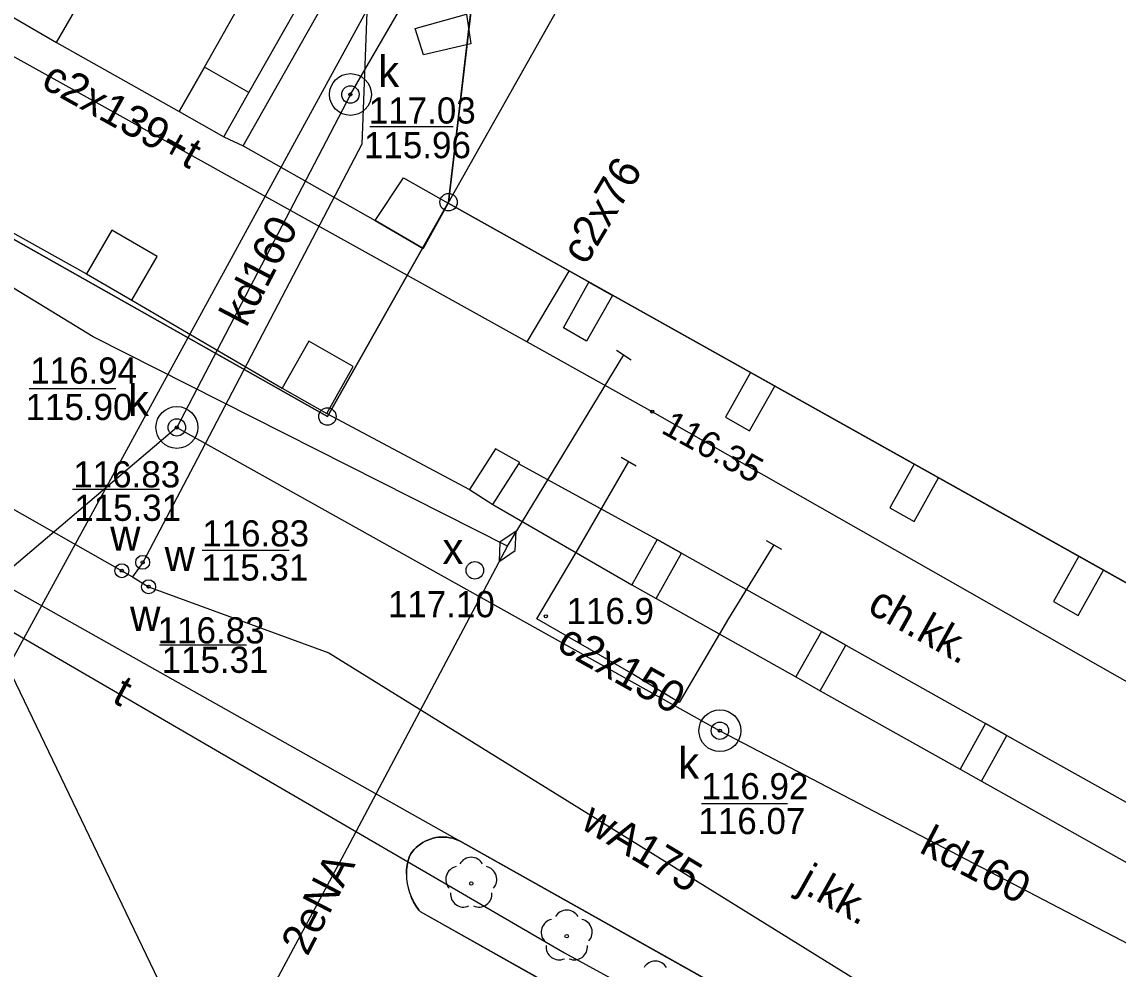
# Model space of a CAD drawing. Extents: x 6434771 to 6436222, y 5663454 to 5664782.
# Drawn here: x 6435350.66 to 6435382.1, y 5664049.01 to 5664076.18 of the extents above; entities that cross this region are included whole.
import ezdxf

# ---------------------------------------------------------------- set-up
doc = ezdxf.new("R2010")
doc.units = 0
for name, color, linetype in [('Warstwa 1', 7, 'Continuous'), ('Warstwa 10', 7, 'Continuous'), ('Warstwa 11', 7, 'Continuous'), ('Warstwa 12', 7, 'Continuous'), ('Warstwa 13', 7, 'Continuous'), ('Warstwa 14', 7, 'Continuous'), ('Warstwa 15', 7, 'Continuous'), ('Warstwa 19', 7, 'Continuous'), ('Warstwa 20', 7, 'Continuous'), ('Warstwa 4', 7, 'Continuous'), ('Warstwa 5', 7, 'Continuous'), ('Warstwa 6', 7, 'Continuous'), ('Warstwa 7', 7, 'Continuous'), ('Warstwa 8', 7, 'Continuous'), ('Warstwa 9', 7, 'Continuous')]:
    doc.layers.add(name, color=color, linetype=linetype)

msp = doc.modelspace()

# ---------------------------------------------------------------- linework, layer by layer
at = {"layer": 'Warstwa 1'}
for p, q in [((6435337.33, 5664077.34), (6435359.421, 5664064.863)), ((6435337.33, 5664077.34), (6435359.421, 5664064.863)), ((6435362.895, 5664071.011), (6435363.609, 5664077.113)), ((6435362.895, 5664071.011), (6435363.609, 5664077.113)), ((6435359.421, 5664064.863), (6435362.895, 5664071.011)), ((6435359.421, 5664064.863), (6435362.895, 5664071.011))]:
    msp.add_line(p, q, dxfattribs=at)
for points in [[(6435394.97, 5664053.023), (6435362.88, 5664070.98), (6435376.59, 5664095.28), (6435408.677, 5664077.313), (6435406.028, 5664072.701), (6435401.224, 5664064.098)], [(6435350.366, 5664076.336), (6435351.645, 5664075.596), (6435352.382, 5664076.872), (6435351.106, 5664077.61)], [(6435363.41, 5664076.405), (6435363.53, 5664075.554), (6435362.176, 5664075.24), (6435361.94, 5664075.995)], [(6435355.17, 5664073.609), (6435356.446, 5664072.885), (6435357.169, 5664074.156), (6435355.891, 5664074.88)], [(6435362.88, 5664070.98), (6435362.164, 5664069.679), (6435360.794, 5664070.487), (6435361.598, 5664071.706)], [(6435353.235, 5664070.208), (6435352.509, 5664068.954), (6435353.81, 5664068.201), (6435354.536, 5664069.455)], [(6435358.886, 5664067.02), (6435358.125, 5664065.676), (6435359.402, 5664064.953), (6435360.163, 5664066.297)], [(6435364.24, 5664063.935), (6435363.495, 5664062.766), (6435364.17, 5664062.336), (6435364.915, 5664063.505), (6435364.939, 5664063.543)], [(6435368.881, 5664061.336), (6435368.152, 5664060.038), (6435368.85, 5664059.646), (6435369.579, 5664060.943)], [(6435373.594, 5664058.697), (6435372.856, 5664057.392), (6435373.554, 5664056.997), (6435374.291, 5664058.302)], [(6435378.301, 5664056.055), (6435377.571, 5664054.747), (6435378.181, 5664054.406), (6435378.91, 5664055.714)]]:
    msp.add_lwpolyline(points, close=True, dxfattribs=at)
for points in [[(6435367.601, 5664068.338), (6435366.85, 5664067.023), (6435366.192, 5664067.411), (6435366.92, 5664068.719), (6435367.601, 5664068.338)], [(6435372.258, 5664065.732), (6435371.562, 5664066.122), (6435370.841, 5664064.847), (6435371.534, 5664064.455), (6435372.258, 5664065.732)], [(6435376.952, 5664063.105), (6435376.257, 5664063.494), (6435375.556, 5664062.239), (6435376.251, 5664061.851), (6435376.952, 5664063.105)], [(6435381.683, 5664060.458), (6435380.977, 5664060.853), (6435380.251, 5664059.555), (6435380.959, 5664059.16), (6435381.683, 5664060.458)]]:
    msp.add_lwpolyline(points, dxfattribs=at)
at = {"layer": 'Warstwa 10'}
for centre in [(6435362.895, 5664071.011), (6435359.421, 5664064.863)]:
    msp.add_circle(centre, 0.25, dxfattribs=at)
at = {"layer": 'Warstwa 11'}
for centre in [(6435363.546, 5664051.469), (6435366.286, 5664049.956)]:
    msp.add_circle(centre, 0.05, dxfattribs=at)
for centre, start, end in [((6435363.546, 5664051.844), 30.1471, 149.8529), ((6435363.189, 5664051.585), 102.1471, 221.8529), ((6435363.903, 5664051.585), 318.1471, 77.8529), ((6435363.326, 5664051.166), 174.1471, 293.8529), ((6435363.766, 5664051.166), 246.1471, 5.8529), ((6435366.286, 5664050.331), 30.1471, 149.8529), ((6435365.929, 5664050.072), 102.1471, 221.8529), ((6435366.643, 5664050.072), 318.1471, 77.8529), ((6435366.066, 5664049.653), 174.1471, 293.8529), ((6435366.506, 5664049.653), 246.1471, 5.8529), ((6435368.827, 5664048.865), 30.1471, 149.8529)]:
    msp.add_arc(centre, 0.375, start, end, dxfattribs=at)
at = {"layer": 'Warstwa 12'}
for points in [[(6435364.59, 5664061.14), (6435352.7, 5664067.15), (6435338.38, 5664075.89), (6435349.33, 5664096.43), (6435372.94, 5664137.52), (6435389.39, 5664128.34), (6435391.31, 5664125.38), (6435397.37, 5664121.437)], [(6435391.44, 5664128.52), (6435391.04, 5664127.74), (6435386.76, 5664120.11), (6435373.37, 5664095.92), (6435364.25, 5664079.26), (6435361.64, 5664078.29), (6435360.56, 5664076.71), (6435360.41, 5664072.68), (6435355.59, 5664063.46), (6435354.12, 5664060.68), (6435353.83, 5664060.26)], [(6435347.256, 5664076.95), (6435365.146, 5664067.001), (6435368.743, 5664065.001), (6435391.727, 5664051.923), (6435397.419, 5664048.744), (6435397.637, 5664048.616), (6435397.856, 5664048.498), (6435400.264, 5664047.129), (6435421.814, 5664034.954), (6435415.384, 5664024.038)], [(6435365.146, 5664067.001), (6435366.354, 5664069.036)], [(6435300.942, 5664004.189), (6435304.011, 5664009.98), (6435304.205, 5664010.301), (6435304.49, 5664010.572), (6435305.124, 5664011.694), (6435308.832, 5664018.648), (6435311.845, 5664024.247), (6435313.978, 5664028.279), (6435315.973, 5664031.948), (6435319.103, 5664037.735), (6435321.271, 5664041.831), (6435323.211, 5664045.345), (6435325.149, 5664048.962), (6435327.394, 5664053.139), (6435330.275, 5664058.547), (6435335.238, 5664067.489), (6435366.224, 5664049.474), (6435370.798, 5664046.974), (6435372.707, 5664045.907), (6435376.757, 5664043.653), (6435379.577, 5664042.043), (6435383.638, 5664039.875)], [(6435364.59, 5664061.14), (6435367.922, 5664066.63)], [(6435336.445, 5664045.52), (6435337.954, 5664048.672), (6435340.469, 5664052.431), (6435346.4, 5664064.48), (6435353.52, 5664060.44), (6435353.83, 5664060.26)], [(6435372.228, 5664061.185), (6435370.93, 5664059.072), (6435369.512, 5664056.656), (6435368.133, 5664057.501), (6435365.428, 5664059.057), (6435366.627, 5664061.075), (6435368.063, 5664063.575)], [(6435354.869, 5664042.694), (6435356.162, 5664045.242), (6435357.82, 5664048.426), (6435359.909, 5664052.326), (6435364.59, 5664061.14)], [(6435353.83, 5664060.26), (6435354.29, 5664059.98), (6435359.46, 5664058.08), (6435376.076, 5664047.791), (6435397.68, 5664035.57)]]:
    msp.add_lwpolyline(points, dxfattribs=at)
at = {"layer": 'Warstwa 13'}
msp.add_circle((6435365.687, 5664059.134), 0.045, dxfattribs=at)
at = {"layer": 'Warstwa 14'}
for p, q in [((6435363.032, 5664073.171), (6435360.64, 5664073.171)), ((6435353.352, 5664065.66), (6435350.86, 5664065.66)), ((6435354.606, 5664062.768), (6435352.11, 5664062.768)), ((6435358.321, 5664061.021), (6435355.825, 5664061.021)), ((6435357.094, 5664058.308), (6435354.598, 5664058.308)), ((6435370.156, 5664053.758), (6435372.618, 5664053.758))]:
    msp.add_line(p, q, dxfattribs=at)
for centre in [(6435360.08, 5664074.1), (6435368.737, 5664065.004), (6435355.1, 5664064.55), (6435354.12, 5664060.68), (6435353.52, 5664060.44), (6435354.29, 5664059.98), (6435370.68, 5664055.85)]:
    msp.add_circle(centre, 0.045, dxfattribs=at)
at = {"layer": 'Warstwa 15'}
for centre in [(6435360.08, 5664074.1), (6435355.1, 5664064.55), (6435370.68, 5664055.85)]:
    msp.add_circle(centre, 0.6, dxfattribs=at)
at = {"layer": 'Warstwa 19'}
msp.add_lwpolyline([(6435364.832, 5664061.577), (6435364.371, 5664061.261), (6435364.348, 5664060.703), (6435364.809, 5664061.019)], close=True, dxfattribs=at)
at = {"layer": 'Warstwa 20'}
for p, q in [((6435367.714, 5664066.769), (6435368.13, 5664066.491)), ((6435367.846, 5664063.698), (6435368.28, 5664063.452)), ((6435372.012, 5664061.311), (6435372.444, 5664061.059))]:
    msp.add_line(p, q, dxfattribs=at)
at = {"layer": 'Warstwa 4'}
for centre, radius in [((6435360.08, 5664074.1), 0.25), ((6435355.1, 5664064.55), 0.25), ((6435353.52, 5664060.44), 0.2), ((6435354.12, 5664060.68), 0.2), ((6435363.65, 5664060.45), 0.25), ((6435354.29, 5664059.98), 0.2), ((6435370.68, 5664055.85), 0.25)]:
    msp.add_circle(centre, radius, dxfattribs=at)
at = {"layer": 'Warstwa 5'}
for p, q in [((6435357, 5664072.63), (6435384.666, 5664121.523)), ((6435357.169, 5664074.156), (6435359.675, 5664078.579)), ((6435356.446, 5664072.885), (6435357.169, 5664074.156)), ((6435356.446, 5664072.885), (6435357, 5664072.63))]:
    msp.add_line(p, q, dxfattribs=at)
at = {"layer": 'Warstwa 6'}
for points in [[(6435350.11, 5664128.65), (6435358.36, 5664122.94), (6435360.1, 5664121), (6435360.91, 5664119.36), (6435360.69, 5664117.2), (6435341.9, 5664083.04), (6435340.99, 5664083.52), (6435337.33, 5664077.34), (6435359.421, 5664064.863), (6435362.895, 5664071.011), (6435363.609, 5664077.113), (6435387.426, 5664119.857)], [(6435387.426, 5664119.857), (6435363.609, 5664077.113), (6435362.895, 5664071.011), (6435359.421, 5664064.863), (6435337.33, 5664077.34), (6435307.31, 5664022.93), (6435223.26, 5664070.16)], [(6435364.17, 5664062.336), (6435368.152, 5664060.038), (6435368.85, 5664059.646), (6435372.856, 5664057.392), (6435373.554, 5664056.997), (6435377.571, 5664054.747), (6435378.181, 5664054.406), (6435382.279, 5664052.109), (6435382.889, 5664051.768), (6435387.018, 5664049.414)], [(6435363.23, 5664052.68), (6435363.158, 5664052.714), (6435363.083, 5664052.742), (6435363.006, 5664052.765), (6435362.928, 5664052.782), (6435362.849, 5664052.794), (6435362.77, 5664052.8), (6435362.69, 5664052.8), (6435362.61, 5664052.794), (6435362.531, 5664052.783), (6435362.453, 5664052.766), (6435362.377, 5664052.743), (6435362.302, 5664052.715), (6435362.229, 5664052.682), (6435362.159, 5664052.643), (6435362.092, 5664052.6), (6435362.028, 5664052.552), (6435361.968, 5664052.499), (6435361.912, 5664052.443), (6435361.86, 5664052.382), (6435361.813, 5664052.318), (6435361.77, 5664052.25)], [(6435410.87, 5664025.95), (6435363.23, 5664052.68)], [(6435361.77, 5664052.25), (6435361.734, 5664052.124), (6435361.707, 5664051.995), (6435361.692, 5664051.864), (6435361.687, 5664051.732), (6435361.692, 5664051.6), (6435361.709, 5664051.469), (6435361.736, 5664051.34), (6435361.773, 5664051.214), (6435361.82, 5664051.09)], [(6435362.08, 5664050.66), (6435362.045, 5664050.704), (6435362.012, 5664050.749), (6435361.98, 5664050.795), (6435361.949, 5664050.842), (6435361.92, 5664050.89), (6435361.893, 5664050.939), (6435361.867, 5664050.988), (6435361.843, 5664051.039), (6435361.82, 5664051.09)], [(6435362.08, 5664050.66), (6435409.77, 5664023.9)]]:
    msp.add_lwpolyline(points, dxfattribs=at)
for centre in [(6435360.08, 5664074.1), (6435355.1, 5664064.55), (6435354.12, 5664060.68), (6435353.52, 5664060.44), (6435354.29, 5664059.98), (6435370.68, 5664055.85)]:
    msp.add_circle(centre, 0.045, dxfattribs=at)
at = {"layer": 'Warstwa 7'}
for points in [[(6435364.914, 5664014.555), (6435357.033, 5664043.581), (6435350.263, 5664057.673), (6435362.566, 5664080.216), (6435376.437, 5664104.279), (6435385.959, 5664105.164), (6435404.244, 5664118.774), (6435419.072, 5664130.076), (6435424.534, 5664126.949), (6435442.088, 5664117.237), (6435456.234, 5664108.526), (6435461.909, 5664105.538), (6435468.455, 5664101.919), (6435471.349, 5664107.174)], [(6435360.08, 5664074.1), (6435375.27, 5664100.25), (6435381.179, 5664097.464), (6435385.499, 5664104.38), (6435404.392, 5664118.612), (6435419.007, 5664129.726), (6435424.192, 5664126.774), (6435441.773, 5664116.841), (6435456.161, 5664108.277), (6435461.837, 5664105.409), (6435468.412, 5664101.629), (6435471.518, 5664107.072)], [(6435360.08, 5664074.1), (6435355.1, 5664064.55)], [(6435355.1, 5664064.55), (6435342.486, 5664053.827)], [(6435355.1, 5664064.55), (6435370.68, 5664055.85), (6435389.25, 5664046.16), (6435393.01, 5664051.92), (6435393.26, 5664051.76), (6435395.3, 5664050.57)]]:
    msp.add_lwpolyline(points, dxfattribs=at)
at = {"layer": 'Warstwa 8'}
for p, q in [((6435349.023, 5664070.899), (6435352.509, 5664068.954)), ((6435352.509, 5664068.954), (6435353.81, 5664068.201)), ((6435353.81, 5664068.201), (6435358.125, 5664065.676)), ((6435358.125, 5664065.676), (6435359.402, 5664064.953)), ((6435359.402, 5664064.953), (6435363.495, 5664062.766)), ((6435344.755, 5664063.075), (6435363.23, 5664052.68)), ((6435344.755, 5664063.075), (6435363.23, 5664052.68)), ((6435363.495, 5664062.766), (6435364.17, 5664062.336)), ((6435364.17, 5664062.336), (6435368.152, 5664060.038)), ((6435368.152, 5664060.038), (6435368.85, 5664059.646)), ((6435368.85, 5664059.646), (6435372.856, 5664057.392)), ((6435372.856, 5664057.392), (6435373.554, 5664056.997)), ((6435373.554, 5664056.997), (6435377.571, 5664054.747)), ((6435377.571, 5664054.747), (6435378.181, 5664054.406)), ((6435378.181, 5664054.406), (6435382.279, 5664052.109)), ((6435362.377, 5664052.743), (6435362.453, 5664052.766)), ((6435362.453, 5664052.766), (6435362.531, 5664052.783)), ((6435362.531, 5664052.783), (6435362.61, 5664052.794)), ((6435362.61, 5664052.794), (6435362.69, 5664052.8)), ((6435362.69, 5664052.8), (6435362.77, 5664052.8)), ((6435362.77, 5664052.8), (6435362.849, 5664052.794)), ((6435362.849, 5664052.794), (6435362.928, 5664052.782)), ((6435362.928, 5664052.782), (6435363.006, 5664052.765)), ((6435363.006, 5664052.765), (6435363.083, 5664052.742)), ((6435361.912, 5664052.443), (6435361.968, 5664052.499)), ((6435361.968, 5664052.499), (6435362.028, 5664052.552)), ((6435362.028, 5664052.552), (6435362.092, 5664052.6)), ((6435362.092, 5664052.6), (6435362.159, 5664052.643)), ((6435362.159, 5664052.643), (6435362.229, 5664052.682)), ((6435362.229, 5664052.682), (6435362.302, 5664052.715)), ((6435362.302, 5664052.715), (6435362.377, 5664052.743)), ((6435363.083, 5664052.742), (6435363.158, 5664052.714)), ((6435363.158, 5664052.714), (6435363.23, 5664052.68)), ((6435363.23, 5664052.68), (6435410.87, 5664025.95)), ((6435361.734, 5664052.124), (6435361.77, 5664052.25)), ((6435361.77, 5664052.25), (6435361.813, 5664052.318)), ((6435361.813, 5664052.318), (6435361.86, 5664052.382)), ((6435361.86, 5664052.382), (6435361.912, 5664052.443)), ((6435361.687, 5664051.732), (6435361.692, 5664051.864)), ((6435361.692, 5664051.864), (6435361.707, 5664051.995)), ((6435361.707, 5664051.995), (6435361.734, 5664052.124)), ((6435361.687, 5664051.732), (6435361.692, 5664051.6)), ((6435361.692, 5664051.6), (6435361.709, 5664051.469)), ((6435361.709, 5664051.469), (6435361.736, 5664051.34)), ((6435361.736, 5664051.34), (6435361.773, 5664051.214)), ((6435361.773, 5664051.214), (6435361.82, 5664051.09)), ((6435361.82, 5664051.09), (6435361.843, 5664051.039)), ((6435361.843, 5664051.039), (6435361.867, 5664050.988)), ((6435361.867, 5664050.988), (6435361.893, 5664050.939)), ((6435361.893, 5664050.939), (6435361.92, 5664050.89)), ((6435361.92, 5664050.89), (6435361.949, 5664050.842)), ((6435361.949, 5664050.842), (6435361.98, 5664050.795)), ((6435361.98, 5664050.795), (6435362.012, 5664050.749)), ((6435362.012, 5664050.749), (6435362.045, 5664050.704)), ((6435362.045, 5664050.704), (6435362.08, 5664050.66)), ((6435362.08, 5664050.66), (6435409.77, 5664023.9))]:
    msp.add_line(p, q, dxfattribs=at)
at = {"layer": 'Warstwa 9'}
for p, q in [((6435357, 5664072.63), (6435384.666, 5664121.523)), ((6435362.88, 5664070.98), (6435369.141, 5664082.078)), ((6435355.891, 5664074.88), (6435358.376, 5664079.296)), ((6435351.645, 5664075.596), (6435352.382, 5664076.872)), ((6435350.366, 5664076.336), (6435351.645, 5664075.596)), ((6435351.645, 5664075.596), (6435355.17, 5664073.609)), ((6435351.645, 5664075.596), (6435355.17, 5664073.609)), ((6435355.17, 5664073.609), (6435355.891, 5664074.88)), ((6435355.17, 5664073.609), (6435356.446, 5664072.885)), ((6435356.446, 5664072.885), (6435357, 5664072.63)), ((6435357, 5664072.63), (6435360.794, 5664070.487)), ((6435357, 5664072.63), (6435360.794, 5664070.487)), ((6435349.023, 5664070.899), (6435352.509, 5664068.954)), ((6435362.164, 5664069.679), (6435362.88, 5664070.98)), ((6435362.164, 5664069.679), (6435362.88, 5664070.98)), ((6435362.88, 5664070.98), (6435394.97, 5664053.023)), ((6435360.794, 5664070.487), (6435362.164, 5664069.679)), ((6435360.794, 5664070.487), (6435362.164, 5664069.679)), ((6435352.509, 5664068.954), (6435353.81, 5664068.201)), ((6435353.81, 5664068.201), (6435358.125, 5664065.676)), ((6435358.125, 5664065.676), (6435359.402, 5664064.953)), ((6435359.402, 5664064.953), (6435363.495, 5664062.766)), ((6435364.17, 5664062.336), (6435364.915, 5664063.505)), ((6435364.915, 5664063.505), (6435368.881, 5664061.336)), ((6435363.495, 5664062.766), (6435364.17, 5664062.336)), ((6435368.881, 5664061.336), (6435369.579, 5664060.943)), ((6435369.579, 5664060.943), (6435373.594, 5664058.697)), ((6435373.594, 5664058.697), (6435374.291, 5664058.302)), ((6435374.291, 5664058.302), (6435378.301, 5664056.055)), ((6435378.301, 5664056.055), (6435378.91, 5664055.714)), ((6435378.91, 5664055.714), (6435383.009, 5664053.417))]:
    msp.add_line(p, q, dxfattribs=at)

# ---------------------------------------------------------------- texts
at = {"layer": 'Warstwa 13'}
for s, rotation, p in [('c2x139+t', 331.0493, (6435351.167, 5664074.332)), ('c2x76', 59.3069, (6435366.84, 5664069.175)), ('c2x150', 330.7857, (6435365.953, 5664058.195)), ('t', 332.1207, (6435353.202, 5664056.687)), ('wA175', 328.9465, (6435366.649, 5664053.074)), ('2eNA', 62.5154, (6435358.845, 5664049.356))]:
    msp.add_text(s, height=0.9, rotation=rotation, dxfattribs=at).set_placement(p)
msp.add_text('116.9', height=0.75, dxfattribs=at).set_placement((6435366.279, 5664058.91))
at = {"layer": 'Warstwa 14'}
for s, p in [('115.96', (6435360.469, 5664072.273)), ('115.90', (6435350.76, 5664064.763)), ('115.31', (6435352.156, 5664061.87)), ('115.31', (6435355.804, 5664060.158)), ('115.31', (6435354.662, 5664057.51)), ('116.07', (6435370.064, 5664052.883))]:
    msp.add_text(s, height=0.75, dxfattribs=at).set_placement(p)
msp.add_text('116.35', height=0.75, rotation=331.0493, dxfattribs=at).set_placement((6435368.962, 5664064.412))
at = {"layer": 'Warstwa 5'}
for s, p in [('k', (6435360.876, 5664074.317)), ('k', (6435353.699, 5664064.878)), ('w', (6435353.188, 5664061.015)), ('x', (6435362.72, 5664060.631)), ('w', (6435354.75, 5664060.432)), ('w', (6435353.759, 5664058.713)), ('k', (6435369.479, 5664054.478))]:
    msp.add_text(s, height=0.9, dxfattribs=at).set_placement(p)
at = {"layer": 'Warstwa 6'}
for s, p in [('117.03', (6435360.607, 5664073.267)), ('116.94', (6435350.892, 5664065.808)), ('116.83', (6435352.129, 5664062.83)), ('116.83', (6435355.826, 5664061.136)), ('117.10', (6435361.155, 5664059.104)), ('116.83', (6435354.55, 5664058.354)), ('116.92', (6435370.151, 5664053.883))]:
    msp.add_text(s, height=0.75, dxfattribs=at).set_placement(p)
at = {"layer": 'Warstwa 7'}
for rotation, p in [(62.4581, (6435357.089, 5664067.392)), (332.4416, (6435376.366, 5664052.376))]:
    msp.add_text('kd160', height=0.9, rotation=rotation, dxfattribs=at).set_placement(p)
at = {"layer": 'Warstwa 8'}
msp.add_text('j.kk.', height=0.9, rotation=330.7055, dxfattribs=at).set_placement((6435372.866, 5664051.293))
at = {"layer": 'Warstwa 9'}
msp.add_text('ch.kk.', height=0.9, rotation=330.7342, dxfattribs=at).set_placement((6435374.871, 5664059.269))

doc.saveas('drawing.dxf')
